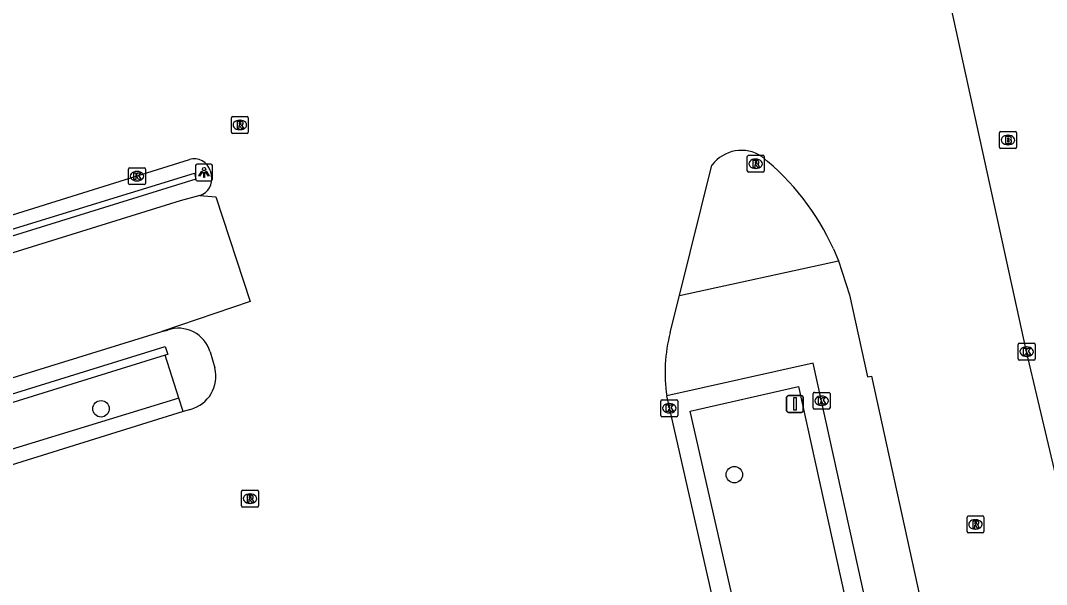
# Model space of a CAD drawing. Extents: x 160806 to 161707, y 383697 to 384148.
# Drawn here: x 161336.8 to 161397.7, y 383878.9 to 383912.4 of the extents above; entities that cross this region are included whole.
import ezdxf

# ---------------------------------------------------------------- set-up
doc = ezdxf.new("R2010")
doc.units = 0
for name, color, linetype in [('IMGEO_Boom', 7, 'Continuous'), ('IMGEO_Brandkraan', 7, 'Continuous'), ('IMGEO_Kolk', 7, 'Continuous'), ('IMGEO_Lichtpunt', 7, 'Continuous'), ('IMGEO_Muur', 7, 'Continuous'), ('IMGEO_OVBaan_gesloten', 7, 'Continuous'), ('IMGEO_Rijbaan_lokaal_gesloten', 7, 'Continuous'), ('IMGEO_Rioolput', 7, 'Continuous'), ('IMGEO_Verkeersbordpaal', 7, 'Continuous'), ('IMGEO_Verkeerseiland_open', 7, 'Continuous'), ('IMGEO_Voetpad_open', 7, 'Continuous')]:
    doc.layers.add(name, color=color, linetype=linetype)

msp = doc.modelspace()

# ---------------------------------------------------------------- linework, layer by layer
at = {"layer": 'IMGEO_Boom'}
for centre in [(161341.565, 383889.369), (161379.182, 383885.455)]:
    msp.add_circle(centre, 0.489, dxfattribs=at)
at = {"layer": 'IMGEO_Brandkraan'}
for p, q in [((161394.94, 383904.912), (161394.94, 383905.764)), ((161395.015, 383905.838), (161395.867, 383905.838)), ((161395.428, 383905.618), (161395.453, 383905.618)), ((161395.941, 383905.764), (161395.941, 383904.912)), ((161395.451, 383905.058), (161395.426, 383905.058)), ((161395.867, 383904.838), (161395.015, 383904.838))]:
    msp.add_line(p, q, dxfattribs=at)
for points in [[(161394.94, 383904.912), (161394.94, 383905.764)], [(161395.015, 383905.838), (161395.867, 383905.838)], [(161395.941, 383905.764), (161395.941, 383904.912)], [(161395.288, 383905.538), (161395.288, 383905.138), (161395.501, 383905.138)], [(161395.519, 383905.538), (161395.288, 383905.538)], [(161395.467, 383905.457), (161395.413, 383905.457), (161395.413, 383905.381)], [(161395.413, 383905.381), (161395.466, 383905.381)], [(161395.475, 383905.305), (161395.413, 383905.305), (161395.413, 383905.224)], [(161395.413, 383905.224), (161395.475, 383905.224)], [(161395.867, 383904.838), (161395.015, 383904.838)]]:
    msp.add_lwpolyline(points, dxfattribs=at)
for centre, radius, start, end in [((161395.017, 383905.762), 0.0765, 91.55205, 178.44795), ((161395.017, 383905.762), 0.0765, 91.55205, 178.44795), ((161395.865, 383905.762), 0.0765, 1.55205, 88.44795), ((161395.865, 383905.762), 0.0765, 1.55205, 88.44795), ((161395.468, 383905.419), 0.0379, 267.82845, 90.93552), ((161395.476, 383905.264), 0.0404, 269.87594, 90.50774), ((161395.507, 383905.389), 0.251, 268.66757, 293.53466), ((161395.523, 383905.393), 0.145, 59.4692, 91.53667), ((161395.548, 383905.44), 0.0922, 285.51372, 58.15012), ((161395.553, 383905.248), 0.105, 301.31148, 78.98903), ((161395.017, 383904.914), 0.0765, 181.55205, 268.44795), ((161395.017, 383904.914), 0.0765, 181.55205, 268.44795), ((161395.865, 383904.914), 0.0765, 271.55205, 358.44795), ((161395.865, 383904.914), 0.0765, 271.55205, 358.44795)]:
    msp.add_arc(centre, radius, start, end, dxfattribs=at)
for centre, major_axis, ratio, start_param, end_param in [((161395.427, 383905.338), (-0.387, 0.002), 0.722429, 4.712389, 7.853982), ((161395.452, 383905.338), (-0.39, 0.002), 0.717154, 1.570796, 4.712389)]:
    msp.add_ellipse(centre, major_axis=major_axis, ratio=ratio, start_param=start_param, end_param=end_param, dxfattribs=at)
at = {"layer": 'IMGEO_Kolk'}
for p, q in [((161343.196, 383902.763), (161343.196, 383903.615)), ((161343.271, 383903.689), (161344.123, 383903.689)), ((161343.684, 383903.469), (161343.709, 383903.469)), ((161344.197, 383903.615), (161344.197, 383902.763)), ((161344.123, 383902.689), (161343.271, 383902.689)), ((161343.707, 383902.909), (161343.682, 383902.909)), ((161396.045, 383892.337), (161396.045, 383893.189)), ((161396.12, 383893.263), (161396.972, 383893.263)), ((161396.533, 383893.043), (161396.558, 383893.043)), ((161397.046, 383893.189), (161397.046, 383892.337)), ((161396.972, 383892.263), (161396.12, 383892.263)), ((161396.556, 383892.483), (161396.531, 383892.483)), ((161374.818, 383888.974), (161374.818, 383889.826)), ((161374.893, 383889.9), (161375.745, 383889.9)), ((161375.819, 383889.826), (161375.819, 383888.974)), ((161383.865, 383889.42), (161383.865, 383890.272)), ((161383.94, 383890.346), (161384.792, 383890.346)), ((161384.353, 383890.126), (161384.378, 383890.126)), ((161384.866, 383890.272), (161384.866, 383889.42)), ((161375.306, 383889.68), (161375.331, 383889.68)), ((161384.792, 383889.346), (161383.94, 383889.346)), ((161384.376, 383889.566), (161384.351, 383889.566)), ((161375.745, 383888.9), (161374.893, 383888.9)), ((161375.329, 383889.12), (161375.304, 383889.12))]:
    msp.add_line(p, q, dxfattribs=at)
for points in [[(161343.196, 383902.763), (161343.196, 383903.615)], [(161343.271, 383903.689), (161344.123, 383903.689)], [(161343.517, 383903.389), (161343.64, 383903.389), (161343.64, 383903.238), (161343.77, 383903.389), (161343.934, 383903.389), (161343.788, 383903.238), (161343.941, 383902.989), (161343.789, 383902.989), (161343.704, 383903.153), (161343.64, 383903.086), (161343.64, 383902.989), (161343.517, 383902.989), (161343.517, 383903.389)], [(161344.197, 383903.615), (161344.197, 383902.763)], [(161344.123, 383902.689), (161343.271, 383902.689)], [(161396.045, 383892.337), (161396.045, 383893.189)], [(161396.12, 383893.263), (161396.972, 383893.263)], [(161396.366, 383892.963), (161396.489, 383892.963), (161396.489, 383892.812), (161396.619, 383892.963), (161396.783, 383892.963), (161396.637, 383892.812), (161396.79, 383892.563), (161396.638, 383892.563), (161396.553, 383892.727), (161396.489, 383892.66), (161396.489, 383892.563), (161396.366, 383892.563), (161396.366, 383892.963)], [(161397.046, 383893.189), (161397.046, 383892.337)], [(161396.972, 383892.263), (161396.12, 383892.263)], [(161374.818, 383888.974), (161374.818, 383889.826)], [(161374.893, 383889.9), (161375.745, 383889.9)], [(161375.819, 383889.826), (161375.819, 383888.974)], [(161383.865, 383889.42), (161383.865, 383890.272)], [(161383.94, 383890.346), (161384.792, 383890.346)], [(161384.186, 383890.046), (161384.309, 383890.046), (161384.309, 383889.895), (161384.439, 383890.046), (161384.603, 383890.046), (161384.457, 383889.895), (161384.61, 383889.646), (161384.458, 383889.646), (161384.373, 383889.81), (161384.309, 383889.743), (161384.309, 383889.646), (161384.186, 383889.646), (161384.186, 383890.046)], [(161384.866, 383890.272), (161384.866, 383889.42)], [(161375.139, 383889.6), (161375.262, 383889.6), (161375.262, 383889.449), (161375.392, 383889.6), (161375.556, 383889.6), (161375.41, 383889.449), (161375.563, 383889.2), (161375.411, 383889.2), (161375.326, 383889.364), (161375.262, 383889.297), (161375.262, 383889.2), (161375.139, 383889.2), (161375.139, 383889.6)], [(161384.792, 383889.346), (161383.94, 383889.346)], [(161375.745, 383888.9), (161374.893, 383888.9)]]:
    msp.add_lwpolyline(points, dxfattribs=at)
for centre, start, end in [((161343.273, 383903.613), 91.55205, 178.44795), ((161343.273, 383903.613), 91.55205, 178.44795), ((161344.121, 383903.613), 1.55205, 88.44795), ((161344.121, 383903.613), 1.55205, 88.44795), ((161343.273, 383902.765), 181.55205, 268.44795), ((161343.273, 383902.765), 181.55205, 268.44795), ((161344.121, 383902.765), 271.55205, 358.44795), ((161344.121, 383902.765), 271.55205, 358.44795), ((161396.122, 383893.187), 91.55205, 178.44795), ((161396.122, 383893.187), 91.55205, 178.44795), ((161396.97, 383893.187), 1.55205, 88.44795), ((161396.97, 383893.187), 1.55205, 88.44795), ((161396.122, 383892.339), 181.55205, 268.44795), ((161396.122, 383892.339), 181.55205, 268.44795), ((161396.97, 383892.339), 271.55205, 358.44795), ((161396.97, 383892.339), 271.55205, 358.44795), ((161374.895, 383889.824), 91.55205, 178.44795), ((161374.895, 383889.824), 91.55205, 178.44795), ((161375.743, 383889.824), 1.55205, 88.44795), ((161375.743, 383889.824), 1.55205, 88.44795), ((161383.942, 383890.27), 91.55205, 178.44795), ((161383.942, 383890.27), 91.55205, 178.44795), ((161384.79, 383890.27), 1.55205, 88.44795), ((161384.79, 383890.27), 1.55205, 88.44795), ((161383.942, 383889.422), 181.55205, 268.44795), ((161383.942, 383889.422), 181.55205, 268.44795), ((161384.79, 383889.422), 271.55205, 358.44795), ((161384.79, 383889.422), 271.55205, 358.44795), ((161374.895, 383888.976), 181.55205, 268.44795), ((161374.895, 383888.976), 181.55205, 268.44795), ((161375.743, 383888.976), 271.55205, 358.44795), ((161375.743, 383888.976), 271.55205, 358.44795)]:
    msp.add_arc(centre, 0.0765, start, end, dxfattribs=at)
for centre, major_axis, ratio, start_param, end_param in [((161343.683, 383903.189), (-0.387, 0.002), 0.722429, 4.712389, 7.853982), ((161343.708, 383903.189), (-0.39, 0.002), 0.717154, 1.570796, 4.712389), ((161396.532, 383892.763), (-0.387, 0.002), 0.722429, 4.712389, 7.853982), ((161396.557, 383892.763), (-0.39, 0.002), 0.717154, 1.570796, 4.712389), ((161384.352, 383889.846), (-0.387, 0.002), 0.722429, 4.712389, 7.853982), ((161384.377, 383889.846), (-0.39, 0.002), 0.717154, 1.570796, 4.712389), ((161375.305, 383889.4), (-0.387, 0.002), 0.722429, 4.712389, 7.853982), ((161375.33, 383889.4), (-0.39, 0.002), 0.717154, 1.570796, 4.712389)]:
    msp.add_ellipse(centre, major_axis=major_axis, ratio=ratio, start_param=start_param, end_param=end_param, dxfattribs=at)
at = {"layer": 'IMGEO_Lichtpunt'}
for p, q in [((161347.184, 383903.816), (161347.184, 383903.009)), ((161347.184, 383903.816), (161347.184, 383903.009)), ((161348.086, 383903.911), (161347.278, 383903.911)), ((161348.086, 383903.911), (161347.278, 383903.911)), ((161348.18, 383903.009), (161348.18, 383903.816)), ((161348.18, 383903.009), (161348.18, 383903.816)), ((161347.278, 383902.915), (161348.086, 383902.915)), ((161347.278, 383902.915), (161348.086, 383902.915))]:
    msp.add_line(p, q, dxfattribs=at)
for points in [[(161347.558, 383903.48), (161347.597, 383903.452), (161347.409, 383903.19), (161347.371, 383903.217), (161347.558, 383903.48)], [(161347.66, 383903.432), (161347.707, 383903.432), (161347.707, 383903.11), (161347.66, 383903.11), (161347.66, 383903.432)], [(161347.77, 383903.452), (161347.808, 383903.479), (161347.995, 383903.217), (161347.956, 383903.189), (161347.77, 383903.452)]]:
    msp.add_lwpolyline(points, dxfattribs=at)
msp.add_circle((161347.683, 383903.614), 0.0994, dxfattribs=at)
for centre, start, end in [((161347.278, 383903.816), 90, 180), ((161347.278, 383903.816), 90, 180), ((161348.086, 383903.816), 0, 90), ((161348.086, 383903.816), 0, 90), ((161347.278, 383903.009), 180, 270), ((161347.278, 383903.009), 180, 270), ((161348.086, 383903.009), 270, 0), ((161348.086, 383903.009), 270, 360)]:
    msp.add_arc(centre, 0.0946, start, end, dxfattribs=at)
at = {"layer": 'IMGEO_Muur'}
for points in [[(161321.004, 383895.352), (161347.112, 383903.36), (161347.203, 383903.006), (161301.743, 383888.915)], [(161304.435, 383880.368), (161345.382, 383893.076), (161345.53, 383892.601), (161345.376, 383892.553)], [(161345.376, 383892.553), (161325.28, 383886.315)]]:
    msp.add_lwpolyline(points, dxfattribs=at)
at = {"layer": 'IMGEO_OVBaan_gesloten'}
for points in [[(161403.061, 383863.005), (161400.689, 383875.179), (161396.546, 383892.763), (161391.176, 383917.319), (161390.711, 383919.595)], [(161329.637, 383898.819), (161346.814, 383904.175)], [(161375.924, 383896.101), (161377.855, 383903.841)], [(161348.046, 383903.52), (161348.125, 383903.226)], [(161347.434, 383902.047), (161346.273, 383901.726), (161302.038, 383887.98)], [(161347.434, 383902.047), (161348.388, 383901.97), (161350.423, 383895.745), (161345.176, 383893.965)], [(161385.069, 383898.87), (161385.369, 383898.167)], [(161385.369, 383898.167), (161386.02, 383896.143), (161387.099, 383891.271), (161387.321, 383891.306), (161394.4, 383859.027)], [(161375.374, 383893.9), (161375.924, 383896.101)], [(161345.176, 383893.965), (161345.514, 383894.045)], [(161304.154, 383881.259), (161345.176, 383893.965)], [(161348.039, 383892.755), (161348.329, 383891.793)], [(161383.054, 383855.409), (161381.497, 383862.271), (161375.176, 383890.13)], [(161346.451, 383889.201), (161331.565, 383884.581), (161326.342, 383882.967), (161326.277, 383882.947), (161320.066, 383880.988), (161307.755, 383877.154)], [(161346.876, 383889.332), (161346.451, 383889.201)]]:
    msp.add_lwpolyline(points, dxfattribs=at)
for centre, radius, start, end in [((161379.606, 383902.542), 2.181, 56.06095, 143.43277), ((161347.101, 383903.229), 0.989, 17.1267, 106.87809), ((161371.271, 383892.568), 15.17, 24.54853, 50.96659), ((161347.118, 383903.024), 1.027, 287.93479, 11.31694), ((161346.16, 383892.194), 1.961, 16.63477, 109.24107), ((161384.336, 383891.539), 9.268, 165.24206, 188.74513), ((161346.34, 383891.308), 2.047, 285.17437, 13.70954)]:
    msp.add_arc(centre, radius, start, end, dxfattribs=at)
at = {"layer": 'IMGEO_Rijbaan_lokaal_gesloten'}
for points in [[(161375.924, 383896.101), (161385.369, 383898.167)], [(161392.533, 383852.682), (161383.872, 383892.076), (161375.176, 383890.13)]]:
    msp.add_lwpolyline(points, dxfattribs=at)
at = {"layer": 'IMGEO_Rioolput'}
for p, q in [((161349.307, 383905.807), (161349.307, 383906.659)), ((161349.382, 383906.733), (161350.234, 383906.733)), ((161349.795, 383906.513), (161349.82, 383906.513)), ((161350.308, 383906.659), (161350.308, 383905.807)), ((161350.234, 383905.733), (161349.382, 383905.733)), ((161349.818, 383905.953), (161349.793, 383905.953)), ((161380.028, 383904.429), (161380.88, 383904.429)), ((161379.953, 383903.503), (161379.953, 383904.355)), ((161380.441, 383904.209), (161380.466, 383904.209)), ((161380.954, 383904.355), (161380.954, 383903.503)), ((161380.88, 383903.429), (161380.028, 383903.429)), ((161380.464, 383903.649), (161380.439, 383903.649)), ((161349.909, 383883.603), (161349.909, 383884.455)), ((161349.984, 383884.529), (161350.836, 383884.529)), ((161350.397, 383884.309), (161350.422, 383884.309)), ((161350.91, 383884.455), (161350.91, 383883.603)), ((161350.42, 383883.749), (161350.395, 383883.749)), ((161350.836, 383883.529), (161349.984, 383883.529)), ((161393.005, 383882.073), (161393.005, 383882.925)), ((161393.08, 383882.999), (161393.932, 383882.999)), ((161393.493, 383882.779), (161393.518, 383882.779)), ((161394.006, 383882.925), (161394.006, 383882.073)), ((161393.932, 383881.999), (161393.08, 383881.999)), ((161393.516, 383882.219), (161393.491, 383882.219))]:
    msp.add_line(p, q, dxfattribs=at)
for points in [[(161349.307, 383905.807), (161349.307, 383906.659)], [(161349.382, 383906.733), (161350.234, 383906.733)], [(161349.896, 383906.431), (161349.644, 383906.433), (161349.644, 383906.033)], [(161349.822, 383906.352), (161349.768, 383906.352), (161349.768, 383906.271)], [(161349.768, 383906.271), (161349.82, 383906.271)], [(161350.308, 383906.659), (161350.308, 383905.807)], [(161350.234, 383905.733), (161349.382, 383905.733)], [(161349.644, 383906.033), (161349.768, 383906.033), (161349.768, 383906.195), (161349.779, 383906.195)], [(161349.826, 383906.166), (161349.897, 383906.033), (161350.037, 383906.033), (161349.972, 383906.159)], [(161380.028, 383904.429), (161380.88, 383904.429)], [(161379.953, 383903.503), (161379.953, 383904.355)], [(161380.542, 383904.127), (161380.29, 383904.129), (161380.29, 383903.729)], [(161380.29, 383903.729), (161380.414, 383903.729), (161380.414, 383903.891), (161380.425, 383903.891)], [(161380.468, 383904.048), (161380.414, 383904.048), (161380.414, 383903.967)], [(161380.414, 383903.967), (161380.466, 383903.967)], [(161380.472, 383903.862), (161380.543, 383903.729), (161380.683, 383903.729), (161380.618, 383903.855)], [(161380.954, 383904.355), (161380.954, 383903.503)], [(161380.88, 383903.429), (161380.028, 383903.429)], [(161349.909, 383883.603), (161349.909, 383884.455)], [(161349.984, 383884.529), (161350.836, 383884.529)], [(161350.91, 383884.455), (161350.91, 383883.603)], [(161350.498, 383884.227), (161350.246, 383884.229), (161350.246, 383883.829)], [(161350.246, 383883.829), (161350.37, 383883.829), (161350.37, 383883.991), (161350.381, 383883.991)], [(161350.424, 383884.148), (161350.37, 383884.148), (161350.37, 383884.067)], [(161350.37, 383884.067), (161350.422, 383884.067)], [(161350.428, 383883.962), (161350.499, 383883.829), (161350.639, 383883.829), (161350.574, 383883.955)], [(161350.836, 383883.529), (161349.984, 383883.529)], [(161393.005, 383882.073), (161393.005, 383882.925)], [(161393.08, 383882.999), (161393.932, 383882.999)], [(161393.594, 383882.697), (161393.342, 383882.699), (161393.342, 383882.299)], [(161393.342, 383882.299), (161393.466, 383882.299), (161393.466, 383882.461), (161393.477, 383882.461)], [(161393.52, 383882.618), (161393.466, 383882.618), (161393.466, 383882.537)], [(161393.466, 383882.537), (161393.518, 383882.537)], [(161394.006, 383882.925), (161394.006, 383882.073)], [(161393.932, 383881.999), (161393.08, 383881.999)], [(161393.524, 383882.432), (161393.595, 383882.299), (161393.735, 383882.299), (161393.67, 383882.425)]]:
    msp.add_lwpolyline(points, dxfattribs=at)
for centre, radius, start, end in [((161349.384, 383906.657), 0.0765, 91.55205, 178.44795), ((161349.384, 383906.657), 0.0765, 91.55205, 178.44795), ((161349.804, 383906.46), 0.19, 274.7715, 282.96867), ((161349.828, 383906.256), 0.0964, 77.00612, 93.18647), ((161349.842, 383906.313), 0.0378, 276.66336, 79.67722), ((161349.895, 383906.321), 0.109, 350.36119, 89.41601), ((161349.893, 383906.321), 0.112, 277.58423, 350.98172), ((161350.232, 383906.657), 0.0765, 1.55205, 88.44795), ((161350.232, 383906.657), 0.0765, 1.55205, 88.44795), ((161349.384, 383905.809), 0.0765, 181.55205, 268.44795), ((161349.384, 383905.809), 0.0765, 181.55205, 268.44795), ((161349.778, 383906.142), 0.0533, 26.02933, 88.69889), ((161349.877, 383906.106), 0.108, 29.51342, 73.79051), ((161350.232, 383905.809), 0.0765, 271.55205, 358.44795), ((161350.232, 383905.809), 0.0765, 271.55205, 358.44795), ((161380.03, 383904.353), 0.0765, 91.55205, 178.44795), ((161380.03, 383904.353), 0.0765, 91.55205, 178.44795), ((161380.878, 383904.353), 0.0765, 1.55205, 88.44795), ((161380.878, 383904.353), 0.0765, 1.55205, 88.44795), ((161380.424, 383903.838), 0.0533, 26.02933, 88.69889), ((161380.45, 383904.156), 0.19, 274.7715, 282.96867), ((161380.474, 383903.952), 0.0964, 77.00612, 93.18647), ((161380.488, 383904.009), 0.0378, 276.66336, 79.67722), ((161380.541, 383904.017), 0.109, 350.36119, 89.41601), ((161380.539, 383904.017), 0.112, 277.58423, 350.98172), ((161380.523, 383903.802), 0.108, 29.51342, 73.79051), ((161380.03, 383903.505), 0.0765, 181.55205, 268.44795), ((161380.03, 383903.505), 0.0765, 181.55205, 268.44795), ((161380.878, 383903.505), 0.0765, 271.55205, 358.44795), ((161380.878, 383903.505), 0.0765, 271.55205, 358.44795), ((161349.986, 383884.453), 0.0765, 91.55205, 178.44795), ((161349.986, 383884.453), 0.0765, 91.55205, 178.44795), ((161350.834, 383884.453), 0.0765, 1.55205, 88.44795), ((161350.834, 383884.453), 0.0765, 1.55205, 88.44795), ((161350.38, 383883.938), 0.0533, 26.02933, 88.69889), ((161350.406, 383884.256), 0.19, 274.7715, 282.96867), ((161350.43, 383884.052), 0.0964, 77.00612, 93.18647), ((161350.444, 383884.109), 0.0378, 276.66336, 79.67722), ((161350.497, 383884.117), 0.109, 350.36119, 89.41601), ((161350.495, 383884.117), 0.112, 277.58423, 350.98172), ((161350.479, 383883.902), 0.108, 29.51342, 73.79051), ((161349.986, 383883.605), 0.0765, 181.55205, 268.44795), ((161349.986, 383883.605), 0.0765, 181.55205, 268.44795), ((161350.834, 383883.605), 0.0765, 271.55205, 358.44795), ((161350.834, 383883.605), 0.0765, 271.55205, 358.44795), ((161393.082, 383882.923), 0.0765, 91.55205, 178.44795), ((161393.082, 383882.923), 0.0765, 91.55205, 178.44795), ((161393.476, 383882.408), 0.0533, 26.02933, 88.69889), ((161393.502, 383882.726), 0.19, 274.7715, 282.96867), ((161393.526, 383882.522), 0.0964, 77.00612, 93.18647), ((161393.54, 383882.579), 0.0378, 276.66336, 79.67722), ((161393.593, 383882.587), 0.109, 350.36119, 89.41601), ((161393.591, 383882.587), 0.112, 277.58423, 350.98172), ((161393.575, 383882.372), 0.108, 29.51342, 73.79051), ((161393.93, 383882.923), 0.0765, 1.55205, 88.44795), ((161393.93, 383882.923), 0.0765, 1.55205, 88.44795), ((161393.082, 383882.075), 0.0765, 181.55205, 268.44795), ((161393.082, 383882.075), 0.0765, 181.55205, 268.44795), ((161393.93, 383882.075), 0.0765, 271.55205, 358.44795), ((161393.93, 383882.075), 0.0765, 271.55205, 358.44795)]:
    msp.add_arc(centre, radius, start, end, dxfattribs=at)
for centre, major_axis, ratio, start_param, end_param in [((161349.794, 383906.233), (-0.387, 0.002), 0.722429, 4.712389, 7.853982), ((161349.819, 383906.233), (-0.39, 0.002), 0.717154, 1.570796, 4.712389), ((161380.44, 383903.929), (-0.387, 0.002), 0.722429, 4.712389, 7.853982), ((161380.465, 383903.929), (-0.39, 0.002), 0.717154, 1.570796, 4.712389), ((161350.396, 383884.029), (-0.387, 0.002), 0.722429, 4.712389, 7.853982), ((161350.421, 383884.029), (-0.39, 0.002), 0.717154, 1.570796, 4.712389), ((161393.492, 383882.499), (-0.387, 0.002), 0.722429, 4.712389, 7.853982), ((161393.517, 383882.499), (-0.39, 0.002), 0.717154, 1.570796, 4.712389)]:
    msp.add_ellipse(centre, major_axis=major_axis, ratio=ratio, start_param=start_param, end_param=end_param, dxfattribs=at)
at = {"layer": 'IMGEO_Verkeersbordpaal'}
for p, q in [((161382.291, 383889.255), (161382.291, 383890.055)), ((161382.291, 383890.055), (161382.291, 383889.255)), ((161382.391, 383890.155), (161383.181, 383890.155)), ((161383.181, 383890.155), (161382.391, 383890.155)), ((161383.281, 383890.055), (161383.281, 383889.255)), ((161383.281, 383889.255), (161383.281, 383890.055)), ((161383.181, 383889.155), (161382.391, 383889.155)), ((161382.391, 383889.155), (161383.181, 383889.155))]:
    msp.add_line(p, q, dxfattribs=at)
msp.add_lwpolyline([(161382.711, 383890.03), (161382.861, 383890.03), (161382.861, 383889.28), (161382.711, 383889.28), (161382.711, 383890.03)], dxfattribs=at)
for centre, start, end in [((161382.391, 383890.055), 90, 180), ((161382.391, 383890.055), 90, 180), ((161383.181, 383890.055), 0, 90), ((161383.181, 383890.055), 360, 90), ((161382.391, 383889.255), 180, 270), ((161382.391, 383889.255), 180, 270), ((161383.181, 383889.255), 270, 0), ((161383.181, 383889.255), 270, 0)]:
    msp.add_arc(centre, 0.1, start, end, dxfattribs=at)
at = {"layer": 'IMGEO_Verkeerseiland_open'}
msp.add_lwpolyline([(161384.236, 383855.416), (161376.564, 383889.227), (161382.992, 383890.702), (161386.987, 383872.538)], dxfattribs=at)
at = {"layer": 'IMGEO_Voetpad_open'}
for points in [[(161346.193, 383890.004), (161345.376, 383892.553)], [(161346.193, 383890.004), (161331.299, 383885.447), (161326.063, 383883.845)], [(161346.451, 383889.201), (161346.193, 383890.004)]]:
    msp.add_lwpolyline(points, dxfattribs=at)

doc.saveas('drawing.dxf')
